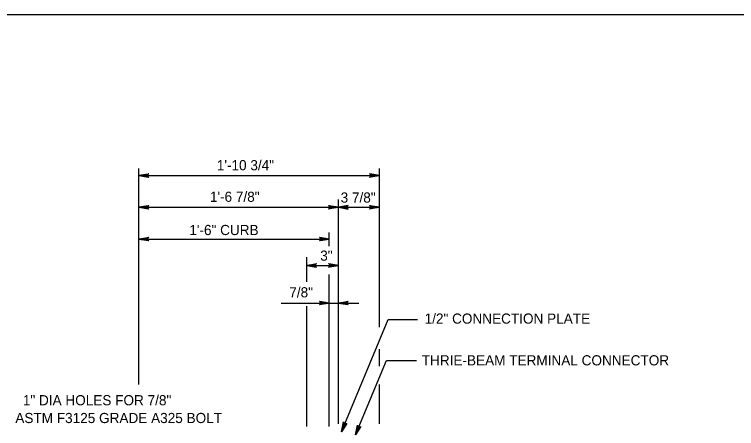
# Model space of a CAD drawing. Extents: x 632007860 to 635435983, y 295418622 to 297794622.
# Drawn here: x 634802375 to 635019211, y 296467393 to 296591622 of the extents above; entities that cross this region are included whole.
import ezdxf

# ---------------------------------------------------------------- set-up
doc = ezdxf.new("R2010")
doc.units = 0
for name, color, linetype in [('1', 7, 'Continuous'), ('S-DETL-DIMS', 7, 'Continuous'), ('S-DETL-T120', 7, 'Continuous')]:
    doc.layers.add(name, color=color, linetype=linetype)

msp = doc.modelspace()

# ---------------------------------------------------------------- linework, layer by layer
at = {"layer": '1'}
msp.add_line((634570860, 296591622), (635356860, 296591622), dxfattribs=at)
at = {"layer": 'S-DETL-DIMS'}
for p, q in [((634839750, 296480607), (634839750, 296545383)), ((634911978, 296497840), (634911978, 296545383)), ((634839750, 296543298), (634911978, 296543298)), ((634899675, 296468818), (634899675, 296536084)), ((634839750, 296533774), (634911978, 296533774)), ((634896898, 296522142), (634896898, 296526209)), ((634839750, 296524249), (634896898, 296524249)), ((634890151, 296511365), (634890151, 296518802)), ((634890151, 296516331), (634899675, 296516331)), ((634896898, 296467992), (634896898, 296513636)), ((634882425, 296505056), (634899675, 296505056)), ((634899675, 296505056), (634905782, 296505056)), ((634890151, 296467992), (634890151, 296504122)), ((634900584, 296466423), (634914625, 296500155)), ((634914625, 296500155), (634923386, 296500155)), ((634911978, 296486076), (634911978, 296491190)), ((634904749, 296465476), (634914063, 296487851)), ((634914063, 296487851), (634923152, 296487851)), ((634911978, 296468818), (634911978, 296480613))]:
    msp.add_line(p, q, dxfattribs=at)
for points in [[(634839750, 296543298), (634842709, 296543853), (634842595, 296543774), (634842481, 296543695), (634842422, 296543596), (634842363, 296543497), (634842346, 296543398), (634842329, 296543298), (634842346, 296543199), (634842363, 296543100), (634842422, 296543001), (634842481, 296542902), (634842595, 296542823), (634842709, 296542744), (634839750, 296543298), (634842595, 296542823), (634842481, 296542902), (634839750, 296543298), (634842422, 296543001), (634842363, 296543100), (634839750, 296543298), (634842346, 296543199), (634842329, 296543298), (634839750, 296543298), (634842346, 296543398), (634842363, 296543497), (634839750, 296543298), (634842422, 296543596), (634842481, 296543695), (634839750, 296543298), (634842595, 296543774)], [(634911978, 296543298), (634909018, 296542744), (634909132, 296542823), (634909246, 296542902), (634909305, 296543001), (634909364, 296543100), (634909381, 296543199), (634909398, 296543298), (634909381, 296543398), (634909364, 296543497), (634909305, 296543596), (634909246, 296543695), (634909132, 296543774), (634909018, 296543853), (634911978, 296543298), (634909132, 296543774), (634909246, 296543695), (634911978, 296543298), (634909305, 296543596), (634909364, 296543497), (634911978, 296543298), (634909381, 296543398), (634909398, 296543298), (634911978, 296543298), (634909381, 296543199), (634909364, 296543100), (634911978, 296543298), (634909305, 296543001), (634909246, 296542902), (634911978, 296543298), (634909132, 296542823)], [(634839750, 296533774), (634842709, 296534328), (634842595, 296534249), (634842481, 296534170), (634842422, 296534071), (634842363, 296533972), (634842346, 296533873), (634842329, 296533774), (634842346, 296533674), (634842363, 296533575), (634842422, 296533476), (634842481, 296533377), (634842595, 296533298), (634842709, 296533219), (634839750, 296533774), (634842595, 296533298), (634842481, 296533377), (634839750, 296533774), (634842422, 296533476), (634842363, 296533575), (634839750, 296533774), (634842346, 296533674), (634842329, 296533774), (634839750, 296533774), (634842346, 296533873), (634842363, 296533972), (634839750, 296533774), (634842422, 296534071), (634842481, 296534170), (634839750, 296533774), (634842595, 296534249)], [(634899675, 296533774), (634896716, 296533219), (634896830, 296533298), (634896944, 296533377), (634897003, 296533476), (634897062, 296533575), (634897079, 296533674), (634897096, 296533774), (634897079, 296533873), (634897062, 296533972), (634897003, 296534071), (634896944, 296534170), (634896830, 296534249), (634896716, 296534328), (634899675, 296533774), (634896830, 296534249), (634896944, 296534170), (634899675, 296533774), (634897003, 296534071), (634897062, 296533972), (634899675, 296533774), (634897079, 296533873), (634897096, 296533774), (634899675, 296533774), (634897079, 296533674), (634897062, 296533575), (634899675, 296533774), (634897003, 296533476), (634896944, 296533377), (634899675, 296533774), (634896830, 296533298)], [(634899675, 296533774), (634902635, 296533219), (634902521, 296533298), (634902407, 296533377), (634902348, 296533476), (634902289, 296533575), (634902272, 296533674), (634902255, 296533774), (634902272, 296533873), (634902289, 296533972), (634902348, 296534071), (634902407, 296534170), (634902521, 296534249), (634902635, 296534328), (634899675, 296533774), (634902521, 296534249), (634902407, 296534170), (634899675, 296533774), (634902348, 296534071), (634902289, 296533972), (634899675, 296533774), (634902272, 296533873), (634902255, 296533774), (634899675, 296533774), (634902272, 296533674), (634902289, 296533575), (634899675, 296533774), (634902348, 296533476), (634902407, 296533377), (634899675, 296533774), (634902521, 296533298)], [(634911978, 296533774), (634909018, 296533219), (634909132, 296533298), (634909246, 296533377), (634909305, 296533476), (634909364, 296533575), (634909381, 296533674), (634909398, 296533774), (634909381, 296533873), (634909364, 296533972), (634909305, 296534071), (634909246, 296534170), (634909132, 296534249), (634909018, 296534328), (634911978, 296533774), (634909132, 296534249), (634909246, 296534170), (634911978, 296533774), (634909305, 296534071), (634909364, 296533972), (634911978, 296533774), (634909381, 296533873), (634909398, 296533774), (634911978, 296533774), (634909381, 296533674), (634909364, 296533575), (634911978, 296533774), (634909305, 296533476), (634909246, 296533377), (634911978, 296533774), (634909132, 296533298)], [(634839750, 296524249), (634842709, 296524804), (634842595, 296524725), (634842481, 296524646), (634842422, 296524547), (634842363, 296524447), (634842346, 296524348), (634842329, 296524249), (634842346, 296524150), (634842363, 296524050), (634842422, 296523951), (634842481, 296523852), (634842595, 296523773), (634842709, 296523694), (634839750, 296524249), (634842595, 296523773), (634842481, 296523852), (634839750, 296524249), (634842422, 296523951), (634842363, 296524050), (634839750, 296524249), (634842346, 296524150), (634842329, 296524249), (634839750, 296524249), (634842346, 296524348), (634842363, 296524447), (634839750, 296524249), (634842422, 296524547), (634842481, 296524646), (634839750, 296524249), (634842595, 296524725)], [(634896898, 296524249), (634893939, 296523694), (634894053, 296523773), (634894167, 296523852), (634894226, 296523951), (634894284, 296524050), (634894301, 296524150), (634894318, 296524249), (634894301, 296524348), (634894284, 296524447), (634894226, 296524547), (634894167, 296524646), (634894053, 296524725), (634893939, 296524804), (634896898, 296524249), (634894053, 296524725), (634894167, 296524646), (634896898, 296524249), (634894226, 296524547), (634894284, 296524447), (634896898, 296524249), (634894301, 296524348), (634894318, 296524249), (634896898, 296524249), (634894301, 296524150), (634894284, 296524050), (634896898, 296524249), (634894226, 296523951), (634894167, 296523852), (634896898, 296524249), (634894053, 296523773)], [(634890151, 296516331), (634893110, 296516885), (634892996, 296516806), (634892882, 296516727), (634892823, 296516628), (634892764, 296516529), (634892747, 296516430), (634892730, 296516331), (634892747, 296516231), (634892764, 296516132), (634892823, 296516033), (634892882, 296515934), (634892996, 296515855), (634893110, 296515776), (634890151, 296516331), (634892996, 296515855), (634892882, 296515934), (634890151, 296516331), (634892823, 296516033), (634892764, 296516132), (634890151, 296516331), (634892747, 296516231), (634892730, 296516331), (634890151, 296516331), (634892747, 296516430), (634892764, 296516529), (634890151, 296516331), (634892823, 296516628), (634892882, 296516727), (634890151, 296516331), (634892996, 296516806)], [(634899675, 296516331), (634896716, 296515776), (634896830, 296515855), (634896944, 296515934), (634897003, 296516033), (634897062, 296516132), (634897079, 296516231), (634897096, 296516331), (634897079, 296516430), (634897062, 296516529), (634897003, 296516628), (634896944, 296516727), (634896830, 296516806), (634896716, 296516885), (634899675, 296516331), (634896830, 296516806), (634896944, 296516727), (634899675, 296516331), (634897003, 296516628), (634897062, 296516529), (634899675, 296516331), (634897079, 296516430), (634897096, 296516331), (634899675, 296516331), (634897079, 296516231), (634897062, 296516132), (634899675, 296516331), (634897003, 296516033), (634896944, 296515934), (634899675, 296516331), (634896830, 296515855)], [(634896898, 296505056), (634893939, 296504502), (634894053, 296504581), (634894167, 296504660), (634894226, 296504759), (634894284, 296504858), (634894301, 296504957), (634894318, 296505056), (634894301, 296505156), (634894284, 296505255), (634894226, 296505354), (634894167, 296505453), (634894053, 296505532), (634893939, 296505611), (634896898, 296505056), (634894053, 296505532), (634894167, 296505453), (634896898, 296505056), (634894226, 296505354), (634894284, 296505255), (634896898, 296505056), (634894301, 296505156), (634894318, 296505056), (634896898, 296505056), (634894301, 296504957), (634894284, 296504858), (634896898, 296505056), (634894226, 296504759), (634894167, 296504660), (634896898, 296505056), (634894053, 296504581)], [(634899675, 296505056), (634902635, 296505611), (634902521, 296505532), (634902407, 296505453), (634902348, 296505354), (634902289, 296505255), (634902272, 296505156), (634902255, 296505056), (634902272, 296504957), (634902289, 296504858), (634902348, 296504759), (634902407, 296504660), (634902521, 296504581), (634902635, 296504502), (634899675, 296505056), (634902521, 296504581), (634902407, 296504660), (634899675, 296505056), (634902348, 296504759), (634902289, 296504858), (634899675, 296505056), (634902272, 296504957), (634902255, 296505056), (634899675, 296505056), (634902272, 296505156), (634902289, 296505255), (634899675, 296505056), (634902348, 296505354), (634902407, 296505453), (634899675, 296505056), (634902521, 296505532)], [(634900584, 296466423), (634901209, 296469369), (634901238, 296469233), (634901267, 296469097), (634901336, 296469005), (634901405, 296468913), (634901490, 296468859), (634901575, 296468805), (634901673, 296468783), (634901771, 296468760), (634901886, 296468776), (634902000, 296468792), (634902117, 296468867), (634902233, 296468942), (634900584, 296466423), (634902117, 296468867), (634902000, 296468792), (634900584, 296466423), (634901886, 296468776), (634901771, 296468760), (634900584, 296466423), (634901673, 296468783), (634901575, 296468805), (634900584, 296466423), (634901490, 296468859), (634901405, 296468913), (634900584, 296466423), (634901336, 296469005), (634901267, 296469097), (634900584, 296466423), (634901238, 296469233)], [(634904749, 296465476), (634905374, 296468422), (634905403, 296468286), (634905432, 296468150), (634905501, 296468058), (634905570, 296467966), (634905656, 296467912), (634905741, 296467858), (634905839, 296467835), (634905937, 296467813), (634906051, 296467829), (634906165, 296467845), (634906282, 296467920), (634906399, 296467995), (634904749, 296465476), (634906282, 296467920), (634906165, 296467845), (634904749, 296465476), (634906051, 296467829), (634905937, 296467813), (634904749, 296465476), (634905839, 296467835), (634905741, 296467858), (634904749, 296465476), (634905656, 296467912), (634905570, 296467966), (634904749, 296465476), (634905501, 296468058), (634905432, 296468150), (634904749, 296465476), (634905403, 296468286)]]:
    msp.add_lwpolyline(points, dxfattribs=at)

# ---------------------------------------------------------------- texts
at = {"layer": 'S-DETL-T120'}
for s, height, p in [('1\'-10 3/4"', 3048.1, (634863147, 296544875)), ('1\'-6 7/8"', 3048.1, (634861065, 296535407)), ('3 7/8"', 3048.1, (634900325, 296535171)), ('1\'-6" CURB', 3048.1, (634854892, 296525435)), ('3"', 3048.1, (634894195, 296517743)), ('7/8"', 3048.1, (634884909, 296506747)), ('1/2" CONNECTION PLATE', 3048.07, (634925546, 296498858)), ('THRIE-BEAM TERMINAL CONNECTOR', 3048.07, (634924682, 296486338)), ('  1" DIA HOLES FOR 7/8"', 3048.07, (634802639, 296474368)), ('ASTM F3125 GRADE A325 BOLT', 3048.07, (634802639, 296469034))]:
    msp.add_text(s, height=height, dxfattribs=at).set_placement(p)

doc.saveas('drawing.dxf')
